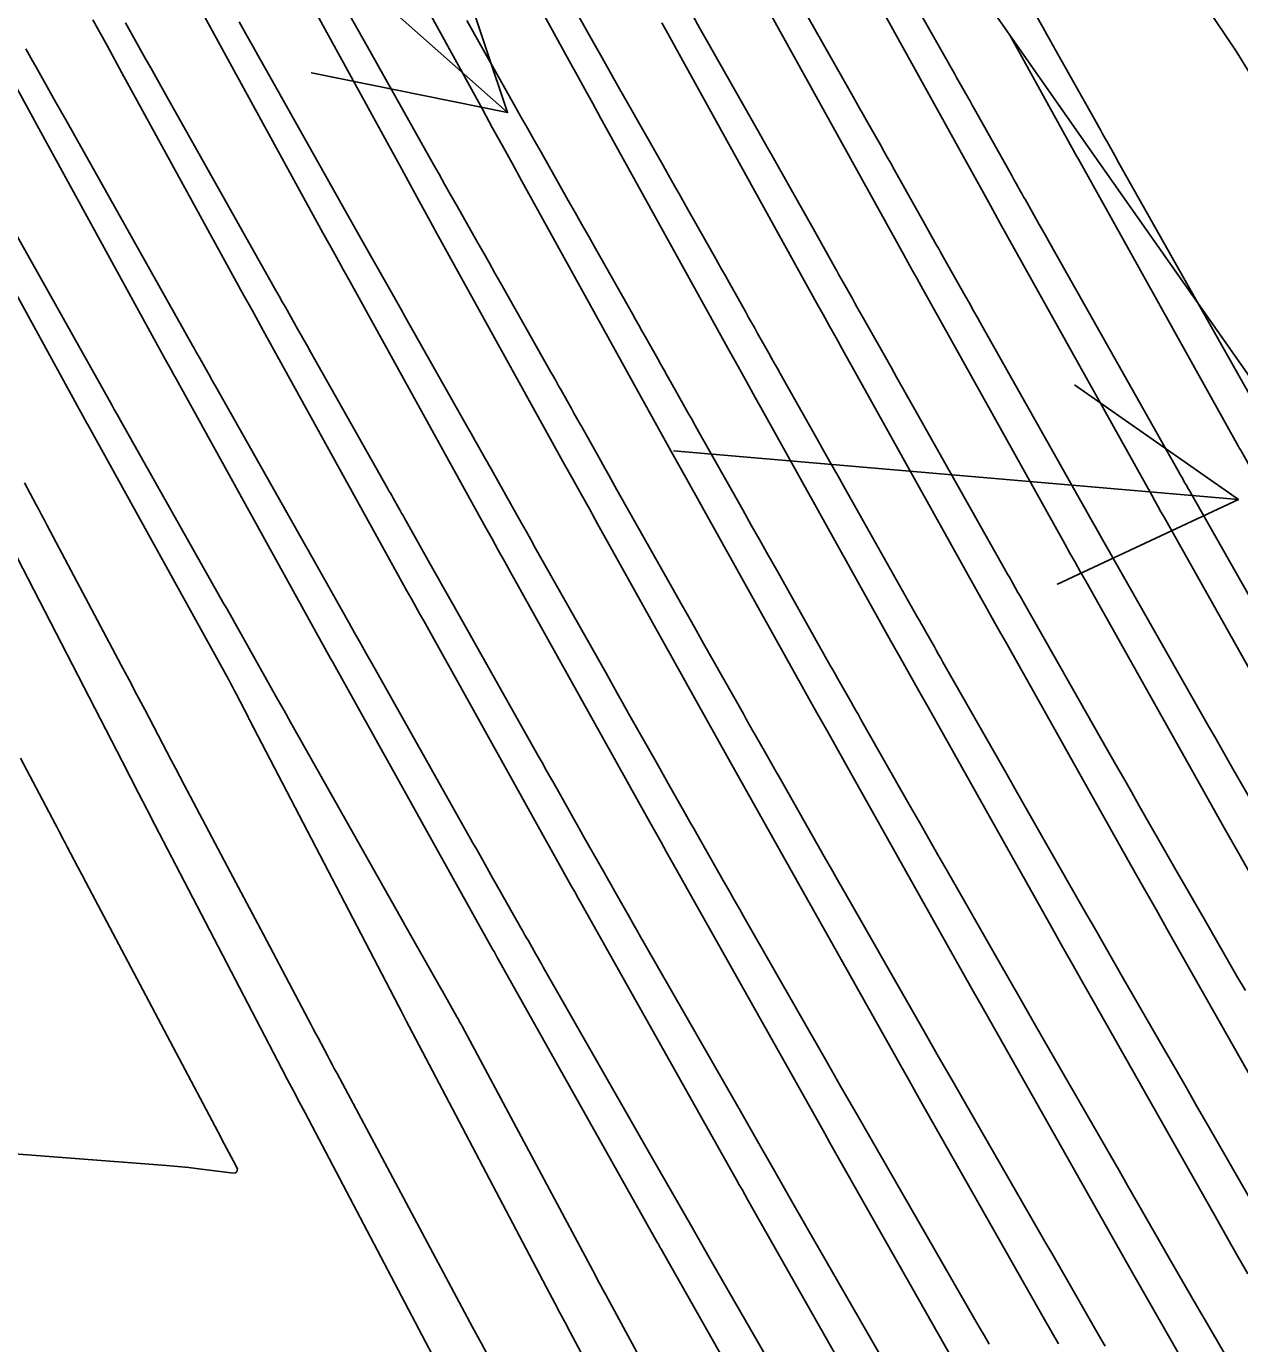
# Model space of a CAD drawing. Extents: x 954385 to 988206, y 1868364 to 1924553.
# Drawn here: x 957587.71 to 957624.12, y 1920242.13 to 1920281.67 of the extents above; entities that cross this region are included whole.
import ezdxf

# ---------------------------------------------------------------- set-up
doc = ezdxf.new("R2010")
doc.units = 0
for name, color, linetype in [('16', 7, 'Continuous'), ('24', 7, 'Continuous'), ('26', 7, 'Continuous'), ('6', 7, 'Continuous'), ('7', 7, 'Continuous')]:
    doc.layers.add(name, color=color, linetype=linetype)

msp = doc.modelspace()

# ---------------------------------------------------------------- linework, layer by layer
at = {"layer": '16'}
for points in [[(957450.815, 1920332.788), (957523.933, 1920382.247), (957528.249, 1920373.093), (957532.507, 1920363.9), (957536.678, 1920354.649), (957540.735, 1920345.321), (957544.536, 1920336.712), (957544.181, 1920336.46), (957544.363, 1920335.701), (957553.229, 1920329.626), (957564.727, 1920325.33), (957576.259, 1920321.058), (957587.884, 1920316.848), (957597.031, 1920310.962), (957602.817, 1920302.803), (957608.305, 1920294.443), (957613.907, 1920286.16), (957619.639, 1920277.964), (957625.387, 1920269.779), (957631.03, 1920261.523), (957636.615, 1920253.228), (957642.475, 1920245.119), (957647.904, 1920236.718)], [(957600.052, 1920287.848), (957604.005, 1920280.634), (957604.239, 1920280.206), (957604.474, 1920279.779), (957604.71, 1920279.351), (957604.945, 1920278.924), (957608.817, 1920271.917), (957609.073, 1920271.454), (957609.33, 1920270.99), (957609.587, 1920270.527), (957609.845, 1920270.064), (957613.659, 1920263.217), (957613.937, 1920262.719), (957614.215, 1920262.222), (957614.493, 1920261.724), (957614.772, 1920261.228), (957618.493, 1920254.603), (957618.811, 1920254.038), (957619.129, 1920253.473), (957619.448, 1920252.908), (957619.767, 1920252.344), (957623.474, 1920245.797), (957623.773, 1920245.27), (957624.072, 1920244.744), (957624.372, 1920244.217)], [(957622.306, 1920241.802), (957621.947, 1920242.432), (957621.588, 1920243.063), (957621.229, 1920243.694), (957620.871, 1920244.325), (957617.164, 1920250.872), (957616.904, 1920251.332), (957616.644, 1920251.792), (957616.385, 1920252.252), (957616.126, 1920252.712), (957612.314, 1920259.499), (957612.022, 1920260.02), (957611.73, 1920260.541), (957611.439, 1920261.062), (957611.148, 1920261.584), (957607.466, 1920268.193), (957607.155, 1920268.751), (957606.845, 1920269.31), (957606.536, 1920269.868), (957606.227, 1920270.427), (957602.585, 1920277.018), (957602.287, 1920277.558), (957601.99, 1920278.098), (957601.693, 1920278.638), (957601.396, 1920279.179), (957597.683, 1920285.955)], [(957636.031, 1920241.897), (957635.562, 1920242.717), (957631.77, 1920249.359), (957631.648, 1920249.572), (957631.527, 1920249.786), (957631.405, 1920250), (957631.284, 1920250.213), (957627.576, 1920256.76), (957627.08, 1920257.638), (957626.584, 1920258.516), (957626.089, 1920259.394), (957625.595, 1920260.273), (957621.854, 1920266.933), (957621.762, 1920267.098), (957621.669, 1920267.264), (957621.576, 1920267.429), (957621.484, 1920267.595), (957616.927, 1920275.776), (957616.855, 1920275.904), (957616.784, 1920276.032), (957616.713, 1920276.161), (957616.642, 1920276.289), (957612.027, 1920284.642)], [(957618.685, 1920242.118), (957618.268, 1920242.853), (957614.56, 1920249.4), (957614.359, 1920249.755), (957614.159, 1920250.111), (957613.958, 1920250.467), (957613.758, 1920250.822), (957609.704, 1920258.04), (957609.474, 1920258.45), (957609.245, 1920258.86), (957609.016, 1920259.27), (957608.787, 1920259.68), (957604.856, 1920266.737), (957604.608, 1920267.183), (957604.36, 1920267.629), (957604.113, 1920268.075), (957603.866, 1920268.521), (957600.035, 1920275.455), (957599.77, 1920275.936), (957599.505, 1920276.417), (957599.24, 1920276.899), (957598.976, 1920277.38), (957595.314, 1920284.062)], [(957609.667, 1920282.736), (957614.034, 1920274.832), (957614.166, 1920274.592), (957614.299, 1920274.352), (957614.433, 1920274.112), (957614.566, 1920273.872), (957618.876, 1920266.136), (957619.03, 1920265.859), (957619.184, 1920265.583), (957619.339, 1920265.307), (957619.494, 1920265.031), (957623.228, 1920258.383), (957623.663, 1920257.609), (957624.099, 1920256.835), (957624.536, 1920256.061), (957624.973, 1920255.288), (957628.681, 1920248.741), (957628.861, 1920248.423), (957629.042, 1920248.105), (957629.223, 1920247.787), (957629.404, 1920247.47), (957633.196, 1920240.828)], [(957615.665, 1920241.381), (957611.957, 1920247.928), (957611.815, 1920248.179), (957611.674, 1920248.43), (957611.532, 1920248.681), (957611.391, 1920248.932), (957607.094, 1920256.582), (957606.927, 1920256.881), (957606.76, 1920257.179), (957606.593, 1920257.477), (957606.426, 1920257.776), (957602.246, 1920265.281), (957602.06, 1920265.614), (957601.875, 1920265.948), (957601.69, 1920266.281), (957601.505, 1920266.615), (957597.426, 1920273.999), (957597.222, 1920274.368), (957597.019, 1920274.736), (957596.817, 1920275.105), (957596.614, 1920275.474), (957592.946, 1920282.169)], [(957589.709, 1920281.864), (957590.143, 1920281.07), (957590.577, 1920280.276), (957594.253, 1920273.567), (957594.394, 1920273.311), (957594.534, 1920273.055), (957594.675, 1920272.799), (957594.816, 1920272.544), (957599.145, 1920264.709), (957599.267, 1920264.488), (957599.39, 1920264.267), (957599.513, 1920264.046), (957599.636, 1920263.825), (957604.066, 1920255.872), (957604.17, 1920255.685), (957604.275, 1920255.498), (957604.379, 1920255.311), (957604.484, 1920255.124), (957609.024, 1920247.042), (957609.106, 1920246.896), (957609.189, 1920246.749), (957609.271, 1920246.603), (957609.354, 1920246.456), (957613.062, 1920239.909)], [(957626.078, 1920247.269), (957622.37, 1920253.816), (957621.992, 1920254.485), (957621.614, 1920255.154), (957621.237, 1920255.823), (957620.861, 1920256.493), (957617.133, 1920263.129), (957616.916, 1920263.516), (957616.699, 1920263.902), (957616.483, 1920264.289), (957616.268, 1920264.676), (957612.205, 1920271.968), (957612.01, 1920272.32), (957611.815, 1920272.671), (957611.62, 1920273.023), (957611.425, 1920273.374), (957607.306, 1920280.83), (957607.132, 1920281.145), (957606.959, 1920281.459), (957606.786, 1920281.774)], [(957639.515, 1920241.835), (957638.985, 1920242.758), (957638.456, 1920243.682), (957637.928, 1920244.606), (957634.136, 1920251.248), (957634.073, 1920251.357), (957634.011, 1920251.467), (957633.949, 1920251.576), (957633.887, 1920251.685), (957630.18, 1920258.232), (957629.624, 1920259.214), (957629.069, 1920260.197), (957628.516, 1920261.18), (957627.963, 1920262.163), (957624.215, 1920268.835), (957624.184, 1920268.89), (957624.154, 1920268.945), (957624.123, 1920268.999), (957624.092, 1920269.054), (957619.287, 1920277.68), (957619.26, 1920277.73), (957619.25, 1920277.746), (957617.216, 1920281.428)], [(957610.982, 1920237.512), (957606.751, 1920244.984), (957606.727, 1920245.026), (957606.704, 1920245.068), (957606.68, 1920245.11), (957606.656, 1920245.152), (957601.874, 1920253.666), (957601.832, 1920253.741), (957601.789, 1920253.817), (957601.747, 1920253.893), (957601.705, 1920253.968), (957597.026, 1920262.368), (957596.965, 1920262.477), (957596.905, 1920262.586), (957596.844, 1920262.695), (957596.784, 1920262.803), (957592.207, 1920271.088), (957592.128, 1920271.231), (957592.049, 1920271.374), (957591.971, 1920271.517), (957591.892, 1920271.661), (957588.208, 1920278.384), (957587.716, 1920279.283), (957587.224, 1920280.183)], [(957607.851, 1920235.293), (957604.033, 1920242.469), (957603.878, 1920242.76), (957603.724, 1920243.052), (957603.569, 1920243.345), (957603.415, 1920243.637), (957599.203, 1920251.644), (957599.121, 1920251.8), (957599.039, 1920251.956), (957598.957, 1920252.113), (957598.875, 1920252.269), (957594.409, 1920260.855), (957594.393, 1920260.887), (957594.377, 1920260.918), (957594.007, 1920261.637), (957593.953, 1920261.741), (957593.898, 1920261.845), (957593.843, 1920261.948), (957593.786, 1920262.051), (957589.597, 1920269.633), (957589.581, 1920269.663), (957589.564, 1920269.693), (957589.547, 1920269.724), (957589.531, 1920269.754), (957585.84, 1920276.491)], [(957587.108, 1920266.368), (957590.593, 1920259.592), (957590.837, 1920259.119), (957591.081, 1920258.646), (957591.325, 1920258.174), (957591.571, 1920257.702), (957595.379, 1920250.38), (957595.552, 1920250.048), (957595.726, 1920249.715), (957595.9, 1920249.383), (957596.074, 1920249.051), (957599.588, 1920242.373), (957599.999, 1920241.592)]]:
    msp.add_lwpolyline(points, dxfattribs=at)
at = {"layer": '24'}
msp.add_lwpolyline([(957549.482, 1920339.164), (957560.756, 1920334.717), (957570.908, 1920329.511), (957581.076, 1920324.316), (957590.795, 1920318.817), (957593.82, 1920317.217), (957602.826, 1920314.882), (957607.972, 1920306.291), (957613.378, 1920297.874), (957618.787, 1920289.46), (957622.216, 1920283.607), (957624.02, 1920280.927), (957629.264, 1920272.401), (957634.701, 1920264.006), (957640.225, 1920255.67), (957645.505, 1920247.168)], dxfattribs=at)
at = {"layer": '26'}
for points in [[(957557.131, 1920318.928), (957602.153, 1920279.081), (957596.274, 1920280.278), (957602.153, 1920279.081), (957600.25, 1920284.771)], [(957607.131, 1920268.928), (957624.086, 1920267.47), (957618.652, 1920264.926), (957624.086, 1920267.47), (957619.166, 1920270.904)]]:
    msp.add_lwpolyline(points, dxfattribs=at)
at = {"layer": '6'}
for points in [[(957614.27, 1920240.172), (957611.149, 1920245.595), (957610.636, 1920246.488), (957610.123, 1920247.381), (957609.611, 1920248.275), (957609.1, 1920249.17), (957606.255, 1920254.15), (957606.145, 1920254.343), (957606.034, 1920254.538), (957605.923, 1920254.732), (957605.813, 1920254.926), (957605.372, 1920255.703), (957605.261, 1920255.897), (957605.151, 1920256.091), (957605.041, 1920256.285), (957604.931, 1920256.48), (957604.466, 1920257.301), (957604.351, 1920257.503), (957604.237, 1920257.705), (957604.123, 1920257.907), (957604.01, 1920258.109), (957603.537, 1920258.947), (957603.421, 1920259.154), (957603.304, 1920259.361), (957603.187, 1920259.568), (957603.071, 1920259.775), (957600.536, 1920264.274), (957600.38, 1920264.552), (957600.223, 1920264.83), (957600.067, 1920265.108), (957599.91, 1920265.387), (957599.057, 1920266.908), (957599.015, 1920266.983), (957598.973, 1920267.057), (957598.931, 1920267.132), (957598.889, 1920267.207), (957598.721, 1920267.507), (957598.679, 1920267.582), (957598.637, 1920267.657), (957598.594, 1920267.731), (957598.552, 1920267.806), (957596.239, 1920271.901), (957596.145, 1920272.068), (957596.05, 1920272.235), (957595.956, 1920272.402), (957595.861, 1920272.569), (957595.484, 1920273.236), (957595.39, 1920273.403), (957595.295, 1920273.57), (957595.201, 1920273.737), (957595.107, 1920273.904), (957591.9, 1920279.614), (957591.748, 1920279.884), (957591.596, 1920280.155), (957591.444, 1920280.425), (957591.292, 1920280.696), (957590.685, 1920281.778)], [(957607.719, 1920281.974), (957607.916, 1920281.625), (957608.113, 1920281.277), (957609.659, 1920278.543), (957609.8, 1920278.295), (957609.94, 1920278.047), (957610.08, 1920277.799), (957610.221, 1920277.551), (957610.801, 1920276.523), (957610.931, 1920276.292), (957611.061, 1920276.061), (957611.191, 1920275.83), (957611.321, 1920275.599), (957611.963, 1920274.454), (957612.031, 1920274.332), (957612.099, 1920274.21), (957612.168, 1920274.088), (957612.236, 1920273.966), (957612.51, 1920273.478), (957612.579, 1920273.356), (957612.647, 1920273.234), (957612.716, 1920273.112), (957612.785, 1920272.99), (957613.66, 1920271.436), (957613.829, 1920271.137), (957613.998, 1920270.837), (957614.167, 1920270.538), (957614.335, 1920270.238), (957617.058, 1920265.406), (957617.11, 1920265.315), (957617.161, 1920265.224), (957617.213, 1920265.132), (957617.264, 1920265.041), (957617.471, 1920264.676), (957617.523, 1920264.585), (957617.574, 1920264.494), (957617.626, 1920264.403), (957617.678, 1920264.312), (957620.162, 1920259.94), (957620.399, 1920259.523), (957620.636, 1920259.107), (957620.874, 1920258.691), (957621.111, 1920258.274), (957622.062, 1920256.61), (957622.3, 1920256.194), (957622.538, 1920255.778), (957622.776, 1920255.363), (957623.015, 1920254.948), (957624.043, 1920253.16), (957624.294, 1920252.724)]]:
    msp.add_lwpolyline(points, dxfattribs=at)
at = {"layer": '7'}
for points in [[(957615.246, 1920286.887), (957618.213, 1920281.642), (957618.274, 1920281.534), (957618.335, 1920281.427), (957618.456, 1920281.212), (957618.487, 1920281.158), (957618.517, 1920281.104), (957618.547, 1920281.051), (957618.577, 1920280.997), (957619.944, 1920278.558), (957620.007, 1920278.446), (957620.086, 1920278.305), (957620.118, 1920278.248), (957620.134, 1920278.22), (957620.375, 1920277.792), (957620.492, 1920277.585), (957624.888, 1920269.785)], [(957626.221, 1920261.384), (957622.597, 1920267.762), (957622.57, 1920267.808), (957622.544, 1920267.855), (957622.517, 1920267.902), (957622.49, 1920267.949), (957622.384, 1920268.137), (957622.357, 1920268.184), (957622.331, 1920268.231), (957622.304, 1920268.278), (957622.278, 1920268.325), (957618.44, 1920275.136), (957618.275, 1920275.428), (957618.111, 1920275.72), (957617.684, 1920276.477), (957617.651, 1920276.536), (957617.617, 1920276.596), (957617.584, 1920276.655), (957617.55, 1920276.715), (957617.417, 1920276.953), (957617.35, 1920277.071), (957617.283, 1920277.19), (957616.165, 1920279.186), (957616.098, 1920279.305), (957616.032, 1920279.423), (957615.965, 1920279.542), (957615.898, 1920279.661), (957615.63, 1920280.135), (957615.563, 1920280.253), (957615.496, 1920280.372), (957615.429, 1920280.49), (957615.362, 1920280.609), (957612.868, 1920285.017)], [(957624.416, 1920246.504), (957623.14, 1920248.731), (957622.832, 1920249.268), (957622.524, 1920249.805), (957622.215, 1920250.342), (957621.907, 1920250.879), (957620.642, 1920253.077), (957620.348, 1920253.588), (957620.055, 1920254.099), (957619.762, 1920254.61), (957619.469, 1920255.122), (957618.3, 1920257.169), (957618.008, 1920257.681), (957617.716, 1920258.193), (957617.424, 1920258.705), (957617.133, 1920259.218), (957615.218, 1920262.587), (957615.154, 1920262.7), (957615.09, 1920262.814), (957615.025, 1920262.927), (957614.961, 1920263.04), (957614.705, 1920263.493), (957614.641, 1920263.607), (957614.577, 1920263.72), (957614.513, 1920263.833), (957614.449, 1920263.947), (957612.283, 1920267.789), (957612.071, 1920268.166), (957611.859, 1920268.542), (957611.647, 1920268.918), (957611.435, 1920269.295), (957610.335, 1920271.247), (957610.249, 1920271.4), (957610.163, 1920271.553), (957610.076, 1920271.707), (957609.99, 1920271.86), (957609.646, 1920272.473), (957609.56, 1920272.626), (957609.474, 1920272.78), (957609.388, 1920272.933), (957609.302, 1920273.086), (957608.801, 1920273.98), (957608.689, 1920274.18), (957608.576, 1920274.38), (957608.464, 1920274.58), (957608.351, 1920274.78), (957607.516, 1920276.259), (957607.339, 1920276.572), (957607.162, 1920276.885), (957606.985, 1920277.198), (957606.808, 1920277.511), (957605.716, 1920279.441), (957605.475, 1920279.867), (957605.235, 1920280.293), (957604.994, 1920280.72), (957604.755, 1920281.146), (957603.738, 1920282.955)], [(957610.49, 1920283.147), (957612.511, 1920279.576), (957612.614, 1920279.393), (957612.718, 1920279.21), (957612.822, 1920279.026), (957612.925, 1920278.843), (957613.34, 1920278.109), (957613.443, 1920277.926), (957613.547, 1920277.742), (957613.65, 1920277.559), (957613.753, 1920277.375), (957614.623, 1920275.822), (957614.674, 1920275.732), (957614.725, 1920275.641), (957614.776, 1920275.55), (957614.827, 1920275.459), (957615.03, 1920275.096), (957615.081, 1920275.006), (957615.132, 1920274.915), (957615.183, 1920274.824), (957615.234, 1920274.734), (957615.885, 1920273.578), (957616.011, 1920273.355), (957616.136, 1920273.132), (957616.262, 1920272.91), (957616.388, 1920272.687), (957619.668, 1920266.866), (957619.707, 1920266.796), (957619.746, 1920266.727), (957619.785, 1920266.658), (957619.824, 1920266.589), (957619.981, 1920266.313), (957620.02, 1920266.244), (957620.059, 1920266.175), (957620.098, 1920266.106), (957620.137, 1920266.037), (957623.192, 1920260.662), (957623.374, 1920260.341), (957623.557, 1920260.021), (957623.739, 1920259.7), (957623.922, 1920259.38), (957624.654, 1920258.098)], [(957616.604, 1920242.109), (957616.461, 1920242.358), (957616.318, 1920242.607), (957616.175, 1920242.855), (957613.522, 1920247.465), (957613.064, 1920248.263), (957612.606, 1920249.061), (957612.149, 1920249.859), (957611.692, 1920250.658), (957609.285, 1920254.872), (957609.12, 1920255.162), (957608.955, 1920255.451), (957608.789, 1920255.741), (957608.625, 1920256.031), (957607.84, 1920257.413), (957607.738, 1920257.592), (957607.636, 1920257.772), (957607.534, 1920257.951), (957607.432, 1920258.131), (957607.025, 1920258.849), (957606.924, 1920259.029), (957606.822, 1920259.209), (957606.721, 1920259.388), (957606.619, 1920259.568), (957605.787, 1920261.044), (957605.615, 1920261.35), (957605.443, 1920261.656), (957605.27, 1920261.962), (957605.098, 1920262.268), (957602.986, 1920266.017), (957602.847, 1920266.264), (957602.708, 1920266.511), (957602.569, 1920266.758), (957602.43, 1920267.005), (957601.717, 1920268.276), (957601.657, 1920268.382), (957601.598, 1920268.488), (957601.538, 1920268.594), (957601.479, 1920268.7), (957601.241, 1920269.125), (957601.181, 1920269.231), (957601.122, 1920269.337), (957601.062, 1920269.444), (957601.002, 1920269.55), (957599.09, 1920272.934), (957598.959, 1920273.166), (957598.828, 1920273.398), (957598.697, 1920273.629), (957598.566, 1920273.861), (957598.042, 1920274.787), (957597.911, 1920275.019), (957597.78, 1920275.251), (957597.65, 1920275.483), (957597.519, 1920275.715), (957594.917, 1920280.346), (957594.712, 1920280.711), (957594.507, 1920281.077), (957594.302, 1920281.442), (957594.097, 1920281.807)], [(957620.084, 1920242.046), (957619.884, 1920242.395), (957619.683, 1920242.744), (957618.883, 1920244.142), (957618.682, 1920244.491), (957618.482, 1920244.84), (957618.281, 1920245.189), (957618.081, 1920245.538), (957615.895, 1920249.336), (957615.492, 1920250.038), (957615.089, 1920250.74), (957614.686, 1920251.443), (957614.284, 1920252.146), (957612.315, 1920255.594), (957612.095, 1920255.98), (957611.875, 1920256.365), (957611.655, 1920256.751), (957611.436, 1920257.137), (957610.299, 1920259.137), (957610.21, 1920259.295), (957610.12, 1920259.452), (957610.031, 1920259.61), (957609.942, 1920259.767), (957609.585, 1920260.397), (957609.496, 1920260.555), (957609.407, 1920260.712), (957609.318, 1920260.87), (957609.229, 1920261.028), (957608.038, 1920263.142), (957607.81, 1920263.547), (957607.581, 1920263.952), (957607.353, 1920264.356), (957607.125, 1920264.761), (957605.436, 1920267.76), (957605.314, 1920267.976), (957605.193, 1920268.192), (957605.071, 1920268.407), (957604.95, 1920268.623), (957604.378, 1920269.644), (957604.3, 1920269.781), (957604.223, 1920269.919), (957604.146, 1920270.056), (957604.069, 1920270.194), (957603.761, 1920270.744), (957603.684, 1920270.881), (957603.607, 1920271.018), (957603.529, 1920271.156), (957603.452, 1920271.293), (957601.941, 1920273.967), (957601.774, 1920274.263), (957601.606, 1920274.56), (957601.438, 1920274.856), (957601.271, 1920275.153), (957600.6, 1920276.339), (957600.432, 1920276.635), (957600.265, 1920276.932), (957600.098, 1920277.228), (957599.931, 1920277.525), (957597.935, 1920281.078), (957597.676, 1920281.539), (957597.418, 1920281.999)], [(957625.137, 1920239.295), (957623.086, 1920242.828), (957622.826, 1920243.276), (957622.566, 1920243.725), (957622.308, 1920244.174), (957622.05, 1920244.624), (957621.019, 1920246.423), (957620.761, 1920246.873), (957620.503, 1920247.323), (957620.245, 1920247.772), (957619.986, 1920248.222), (957618.269, 1920251.206), (957617.92, 1920251.813), (957617.572, 1920252.42), (957617.224, 1920253.027), (957616.877, 1920253.634), (957615.345, 1920256.317), (957615.07, 1920256.798), (957614.796, 1920257.279), (957614.521, 1920257.761), (957614.248, 1920258.242), (957612.759, 1920260.862), (957612.682, 1920260.998), (957612.605, 1920261.133), (957612.528, 1920261.268), (957612.452, 1920261.404), (957612.145, 1920261.945), (957612.068, 1920262.081), (957611.992, 1920262.216), (957611.915, 1920262.352), (957611.839, 1920262.487), (957610.231, 1920265.34), (957609.976, 1920265.794), (957609.72, 1920266.247), (957609.465, 1920266.7), (957609.21, 1920267.153), (957607.885, 1920269.504), (957607.781, 1920269.688), (957607.678, 1920269.873), (957607.574, 1920270.057), (957607.47, 1920270.242), (957607.038, 1920271.012), (957606.943, 1920271.18), (957606.849, 1920271.349), (957606.754, 1920271.518), (957606.659, 1920271.687), (957606.281, 1920272.362), (957606.186, 1920272.531), (957606.091, 1920272.699), (957605.997, 1920272.868), (957605.901, 1920273.037), (957604.792, 1920275), (957604.588, 1920275.361), (957604.384, 1920275.722), (957604.18, 1920276.084), (957603.975, 1920276.445), (957603.158, 1920277.89), (957602.954, 1920278.251), (957602.75, 1920278.612), (957602.546, 1920278.974), (957602.343, 1920279.336), (957600.934, 1920281.844)], [(957612.364, 1920237.489), (957608.776, 1920243.724), (957608.208, 1920244.713), (957607.64, 1920245.702), (957607.073, 1920246.691), (957606.507, 1920247.682), (957603.226, 1920253.427), (957603.169, 1920253.525), (957603.113, 1920253.624), (957603.057, 1920253.722), (957603.002, 1920253.82), (957602.778, 1920254.214), (957602.722, 1920254.312), (957602.666, 1920254.41), (957602.611, 1920254.509), (957602.555, 1920254.607), (957601.775, 1920255.985), (957601.714, 1920256.093), (957601.652, 1920256.201), (957601.591, 1920256.309), (957601.531, 1920256.417), (957601.226, 1920256.958), (957601.104, 1920257.174), (957601.043, 1920257.282), (957598.087, 1920262.53), (957597.912, 1920262.84), (957597.738, 1920263.149), (957597.564, 1920263.459), (957597.39, 1920263.769), (957596.396, 1920265.54), (957596.347, 1920265.627), (957596.298, 1920265.714), (957596.201, 1920265.888), (957596.176, 1920265.932), (957596.152, 1920265.976), (957596.127, 1920266.019), (957596.102, 1920266.063), (957593.388, 1920270.869), (957593.33, 1920270.971), (957593.272, 1920271.073), (957593.215, 1920271.175), (957593.157, 1920271.277), (957592.926, 1920271.685), (957592.868, 1920271.787), (957592.811, 1920271.889), (957592.753, 1920271.991), (957592.696, 1920272.094), (957588.882, 1920278.881), (957588.784, 1920279.057), (957588.685, 1920279.233), (957588.586, 1920279.408), (957588.488, 1920279.584), (957588.093, 1920280.287), (957587.995, 1920280.462), (957587.896, 1920280.638), (957587.798, 1920280.814), (957587.7, 1920280.99)], [(957585.865, 1920278.149), (957590.284, 1920270.283), (957590.305, 1920270.246), (957590.326, 1920270.208), (957590.347, 1920270.171), (957590.368, 1920270.134), (957590.473, 1920269.948), (957590.536, 1920269.836), (957593.653, 1920264.319), (957593.68, 1920264.27), (957593.736, 1920264.172), (957594.87, 1920262.15), (957595.062, 1920261.809), (957595.253, 1920261.468), (957595.445, 1920261.128), (957595.637, 1920260.787), (957599.016, 1920254.789), (957599.068, 1920254.697), (957599.078, 1920254.679), (957600.179, 1920252.735), (957600.196, 1920252.705), (957600.633, 1920251.94), (957600.643, 1920251.921), (957600.654, 1920251.902), (957600.679, 1920251.853), (957600.69, 1920251.834), (957600.695, 1920251.825), (957600.747, 1920251.73), (957600.757, 1920251.711), (957600.767, 1920251.692), (957600.778, 1920251.673), (957600.788, 1920251.654), (957604.788, 1920244.168), (957604.865, 1920244.023), (957604.943, 1920243.878), (957605.022, 1920243.733), (957605.1, 1920243.587), (957609.4, 1920235.638)], [(957601.631, 1920241.637), (957601.368, 1920242.128), (957601.105, 1920242.618), (957597.035, 1920250.236), (957596.963, 1920250.37), (957596.892, 1920250.505), (957596.821, 1920250.639), (957596.749, 1920250.773), (957596.465, 1920251.31), (957596.394, 1920251.444), (957596.323, 1920251.579), (957596.252, 1920251.713), (957596.181, 1920251.847), (957594.829, 1920254.404), (957594.58, 1920254.875), (957594.331, 1920255.346), (957594.082, 1920255.817), (957593.833, 1920256.288), (957592.452, 1920258.901), (957592.321, 1920259.149), (957592.19, 1920259.397), (957592.06, 1920259.645), (957591.929, 1920259.893), (957591.265, 1920261.16), (957591.206, 1920261.272), (957591.148, 1920261.383), (957591.089, 1920261.495), (957591.031, 1920261.606), (957590.796, 1920262.052), (957590.738, 1920262.163), (957590.679, 1920262.275), (957590.62, 1920262.386), (957590.561, 1920262.497), (957588.337, 1920266.687), (957588.252, 1920266.847), (957588.167, 1920267.007), (957588.082, 1920267.167), (957587.997, 1920267.327), (957587.657, 1920267.968)], [(957587.541, 1920259.698), (957588.574, 1920257.733), (957588.634, 1920257.618), (957588.695, 1920257.502), (957588.816, 1920257.271), (957588.847, 1920257.214), (957588.877, 1920257.156), (957588.907, 1920257.098), (957588.938, 1920257.041), (957589.25, 1920256.45), (957589.375, 1920256.214), (957589.499, 1920255.979), (957593.557, 1920248.304), (957593.583, 1920248.255), (957594.001, 1920247.474), (957594.044, 1920247.361), (957594.032, 1920247.286), (957593.966, 1920247.248), (957593.845, 1920247.249), (957592.81, 1920247.385), (957592.587, 1920247.412), (957592.365, 1920247.437), (957592.142, 1920247.458), (957591.919, 1920247.477), (957585.906, 1920247.939)]]:
    msp.add_lwpolyline(points, dxfattribs=at)

doc.saveas('drawing.dxf')
